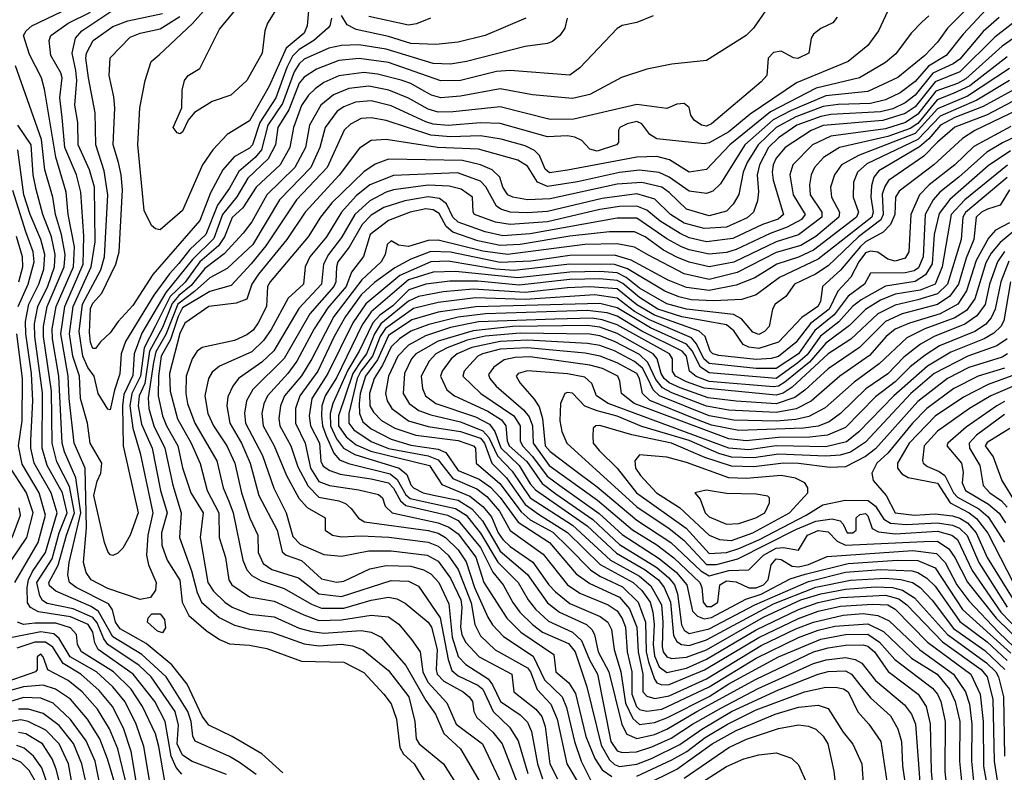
# Model space of a CAD drawing. Extents: x 501367 to 657802, y 482273 to 547541.
# Tile 695 of 714: x 626570 to 630534, y 505101 to 508129. Entities that reach past the tile are written whole.
import ezdxf

# ---------------------------------------------------------------- set-up
doc = ezdxf.new("R2010")
doc.units = 0

msp = doc.modelspace()

# ---------------------------------------------------------------- linework, layer by layer
at = {"layer": '0CON20XD'}
for points in [[(627628.8, 505098.8), (627545.4, 505175), (627425, 505245.3), (627331, 505291), (627305, 505326.7), (627244.8, 505455), (627183.2, 505533.2), (627079.2, 505619.2), (626975, 505678.4), (626955.2, 505705), (626944.1, 505754.1), (626928.3, 505778.3), (626797.8, 505845), (626770.7, 505865), (626763.6, 505895), (626768.7, 505945), (626816.6, 506145), (626795.7, 506285.7), (626750.8, 506390.8), (626741.1, 506425), (626727.9, 506695), (626702.5, 506845), (626700.9, 506885), (626716.7, 506975), (626786.5, 507135), (626790.3, 507215), (626764.9, 507345), (626757.2, 507435), (626715.7, 507575.7), (626670, 507850), (626657.3, 507895), (626609.1, 507989.1), (626585.2, 508065), (626596.8, 508085), (626619.1, 508105), (626925, 508252.6)], [(627733.2, 508165), (627727, 508105), (627715.2, 508075), (627642.4, 508015), (627575, 507862.2), (627495, 507722), (627405, 507667.5), (627347.2, 507605), (627306.7, 507545), (627225, 507361.5), (627135, 507283.5), (627117.4, 507287.4), (627100.4, 507300.4), (627071.3, 507361.3), (627045.2, 507625), (627053.5, 507775), (627075.9, 507885), (627099.6, 507960.4), (627131.7, 507988.3), (627266.2, 508113.8), (627320.8, 508175)], [(630074.4, 508185), (630026.9, 508085), (629983.9, 508025), (629905, 507960.9), (629696.8, 507875), (629510.8, 507749.2), (629425, 507678.3), (629345, 507634.1), (629325, 507629.6), (629135, 507650), (629106.9, 507666.9), (629075, 507710.2), (629055, 507718.9), (629015, 507709.5), (628985.7, 507695), (628980.6, 507685), (628980.6, 507635), (628973.1, 507625), (628895, 507600.5), (628865, 507608.5), (628832.9, 507642.9), (628805, 507656.9), (628775, 507661.9), (628695, 507658.1), (628505, 507711.6), (628425, 507713.7), (628295, 507703.5), (628235, 507708.5), (628205, 507717.6), (628065, 507783.2), (627985, 507803), (627922.2, 507797.8), (627875, 507779), (627848.6, 507761.4), (627799.4, 507695), (627778.6, 507615), (627742, 507535), (627615.8, 507405), (627508.8, 507225), (627405, 507127.6), (627335, 507091), (627274.5, 507035.5), (627206.4, 506985), (627158.1, 506861.9), (627117.6, 506792.4), (627109.3, 506749.3), (627087.7, 506607.7), (627089.5, 506565), (627109.9, 506495), (627154.9, 506405), (627186.6, 506256.6), (627219.8, 506145), (627213.3, 506045), (627261.3, 505911.3), (627284.3, 505824.3), (627302.4, 505785), (627373.2, 505723.2), (627435, 505692.3), (627495, 505676.8), (627584.3, 505664.3), (627715, 505617.3), (627775, 505609.7), (627866.2, 505616.2), (627910.3, 505610.3), (627953.2, 505593.2), (628055, 505509.8), (628136.6, 505405), (628161.1, 505305), (628166.5, 505235), (628177.6, 505215), (628276.7, 505135), (628372.5, 504982.5)], [(627624, 508205), (627568, 508115), (627557.5, 508085), (627545.6, 507995), (627485, 507884), (627420, 507825), (627345, 507800), (627274.2, 507755.8), (627248.8, 507725), (627225, 507676.7), (627215, 507670), (627204.1, 507674.1), (627187.5, 507695), (627222.5, 507775), (627224.4, 507845.6), (627234, 507885), (627248.8, 507905), (627295, 507933.3), (627345, 508032.5), (627375, 508090.8), (627462.5, 508197.5)], [(630479.2, 508190.8), (630368.5, 508071.5), (630299.4, 507985), (630228.1, 507941.9), (630175, 507880.6), (630115, 507835.2), (630055, 507806.2), (629995, 507791.6), (629865, 507787.8), (629805, 507779.9), (629695, 507738.8), (629615, 507695.7), (629543.1, 507625), (629498.5, 507555), (629483.1, 507515), (629464.8, 507425.2), (629442.9, 507387.1), (629415, 507358.7), (629345, 507340.3), (629255, 507366.7), (629185, 507434.5), (629154.9, 507454.9), (629075, 507473.9), (628975, 507467.4), (628705, 507408.9), (628615, 507404.6), (628555, 507414.5), (628535.4, 507425), (628515.3, 507455), (628502.4, 507495), (628472.5, 507525), (628425, 507544.5), (628352.6, 507562.6), (628055, 507567.4), (628001.5, 507548.5), (627955, 507516.9), (627827.1, 507392.9), (627781.1, 507335), (627731.2, 507255), (627578.3, 507075), (627568.1, 507055), (627563.5, 506975), (627530.6, 506909.4), (627509.5, 506880.5), (627485, 506861.3), (627435, 506838.6), (627305, 506809.7), (627284, 506795), (627265, 506764.4), (627240.4, 506695), (627238.8, 506625), (627246.2, 506585), (627275.2, 506505), (627363.9, 506353.9), (627389, 506245), (627411.5, 506191.5), (627429.4, 506145), (627467.9, 505955), (627484.9, 505914.9), (627505, 505892.3), (627541.6, 505871.6), (627635, 505840), (627745, 505777.8), (627785, 505761.7), (627875, 505760.8), (627985, 505794), (628055, 505805.5), (628088.3, 505798.3), (628121.7, 505781.7), (628214.9, 505704.9), (628227.8, 505685), (628250.2, 505595), (628246.3, 505515), (628250.6, 505495), (628278, 505468), (628355.8, 505425), (628380, 505405), (628392.9, 505385), (628398.6, 505345), (628410.7, 505320.7), (628475, 505261.9), (628512.2, 505215), (628573.6, 505055)], [(629572.5, 508165), (629524.5, 508095), (629494.5, 508065), (629335, 507964.6), (629195, 507950), (629095, 507930), (628993.1, 507896.9), (628865, 507828.4), (628795, 507812.6), (628635, 507827), (628505, 507850.8), (628345, 507821.2), (628265, 507814.8), (628227.9, 507825), (628198.3, 507841.7), (628145, 507872.3), (628106.4, 507886.4), (628010.4, 507910.4), (627955, 507916.5), (627855, 507903.6), (627795, 507876.3), (627759.2, 507850.7), (627732.7, 507825), (627705, 507783.9), (627672.3, 507695), (627657.4, 507615), (627619.2, 507545), (627521.6, 507455), (627467.8, 507372.2), (627425, 507333.7), (627394.7, 507255), (627370.7, 507219.3), (627295.5, 507155), (627236.5, 507073.5), (627176.4, 507015), (627114.9, 506895.1), (627070.8, 506809.2), (627057.1, 506695), (627022.1, 506625), (627014, 506575), (627025.2, 506485.2), (627055.1, 506385), (627106.8, 506145), (627085.4, 506055), (627081, 505975), (627089.1, 505935), (627119.4, 505865), (627116.5, 505833.5), (627096.1, 505803.9), (627055, 505795.9), (626925, 505840.6), (626858.2, 505875), (626838.3, 505905), (626826.8, 505945), (626839, 506085), (626834.3, 506325), (626789.9, 506425), (626768.8, 506605), (626764.7, 506695), (626735.3, 506865), (626751.5, 506975), (626825.3, 507145), (626828.7, 507258.7), (626816.4, 507435), (626799.4, 507505), (626751.9, 507615), (626741.5, 507735), (626732.4, 507815), (626741.1, 507895), (626735.4, 507915.4), (626695.7, 507985), (626689.5, 508045), (626695.9, 508065), (626765.3, 508115), (626855, 508159.7)], [(629120, 508145), (629055, 508118), (628995, 508105.8), (628975, 508094), (628825.5, 507935), (628785, 507906.2), (628545, 507924.8), (628489.6, 507920.4), (628345, 507884.8), (628265, 507883.8), (628055, 507956.5), (627936.3, 507973.7), (627855, 507965.5), (627765, 507930.7), (627715, 507897.6), (627695, 507873.3), (627653.1, 507766.9), (627609.1, 507695), (627600, 507625), (627570.9, 507569.1), (627489, 507491), (627444, 507416), (627386.1, 507345), (627351.8, 507248.2), (627265.7, 507164.3), (627158.1, 507031.9), (627062.5, 506867.5), (627030.6, 506785), (627025, 506697.3), (626989.6, 506620.4), (626984.2, 506575), (626986.8, 506415), (627047, 506145), (627015, 506054.3), (626985, 506002.9), (626965, 505982.9), (626945, 505972.9), (626935, 505975.7), (626925, 505989.2), (626911.6, 506025), (626868.3, 506215), (626882.6, 506272.6), (626896.4, 506305), (626901, 506345), (626854.4, 506425), (626842.7, 506505), (626815.1, 506605), (626811.2, 506695), (626784, 506775), (626771.2, 506865), (626786.1, 506975), (626858, 507135), (626873.5, 507235), (626870.8, 507455), (626851, 507525), (626806.2, 507625), (626804.1, 507715), (626792.6, 507785), (626800.2, 507885), (626795.8, 507925), (626780.8, 507995), (626795.2, 508055), (626820.9, 508085), (626945, 508167.9)], [(628774.2, 508135.8), (628764.7, 508095.2), (628744.8, 508065.2), (628715, 508041.8), (628695, 508033.4), (628605, 508021.2), (628369.1, 507960.9), (628305, 507950.5), (628235, 507953.3), (628045, 508011), (627935, 508027.8), (627865, 508025.7), (627815, 508015.1), (627715, 507970.8), (627695, 507952), (627675, 507919.4), (627627.6, 507792.4), (627569.7, 507705), (627543.9, 507606.1), (627517.8, 507575), (627452.3, 507517.7), (627415, 507450.7), (627366.9, 507383.1), (627320.1, 507265), (627255.3, 507204.7), (627211.4, 507148.6), (627173.1, 507106.9), (627109.5, 507020.5), (626996.2, 506833.8), (626978.1, 506785), (626973.7, 506703.6), (626951.9, 506638.1), (626935, 506558.8), (626925, 506562.5), (626885.6, 506625), (626870, 506695), (626845, 506730), (626824.3, 506775), (626809.9, 506875), (626823.2, 506985), (626896.8, 507123.2), (626912, 507175), (626924.4, 507425), (626910.7, 507520.7), (626877.2, 507625), (626874.4, 507755), (626847.7, 507895), (626836.2, 507975), (626839.4, 507995), (626865.9, 508045), (626945, 508101.3), (627005.3, 508124.7), (627145, 508153.6)], [(627825.8, 508135), (627819.2, 508105), (627810, 508095), (627754.9, 508045.1), (627695, 508009.1), (627667.7, 507982.3), (627645, 507937), (627600.8, 507815), (627537.4, 507715), (627507.2, 507625), (627495, 507612.1), (627433, 507577), (627387.3, 507525), (627337.8, 507432.2), (627295, 507321.2), (627106.7, 507103.3), (627025, 506978.6), (626966.8, 506915), (626935, 506869.5), (626895, 506833.5), (626875, 506806.7), (626865, 506805.6), (626855, 506830.8), (626850.6, 506870.6), (626855, 506966.7), (626865, 506989.1), (626901.1, 507028.9), (626957.2, 507145), (626970.7, 507195), (626983.8, 507445), (626978.9, 507505), (626967.3, 507555), (626946.6, 507625), (626953, 507775), (626949.3, 507819.3), (626930, 507905), (626934.3, 507975.7), (627015, 508058.6), (627055, 508074.8), (627135, 508092), (627215, 508142.7)], [(629861.1, 508138.9), (629843.3, 508116.7), (629795, 508094.3), (629765, 508070.8), (629755.6, 508055), (629747.5, 507995), (629703.1, 507973.1), (629685, 507975.5), (629635, 508002.9), (629605, 507997.5), (629582.5, 507975), (629578.2, 507905), (629555, 507878.8), (629355, 507710), (629335, 507701.4), (629315, 507705.4), (629285.7, 507725), (629272.5, 507745), (629265, 507776.2), (629245, 507792.5), (629215, 507789.2), (629175, 507772.5), (629055, 507787.7), (628801.4, 507728.6), (628705, 507727.4), (628505, 507778.6), (628315, 507758), (628255, 507757.4), (628215, 507768.6), (628135, 507813), (628056, 507846), (627975, 507861.6), (627895, 507852.8), (627832.8, 507827.2), (627781.9, 507785), (627736.7, 507705), (627720.1, 507615), (627678.2, 507535), (627565, 507424.8), (627505, 507315.2), (627469.4, 507270.6), (627392.9, 507187.1), (627315, 507127.8), (627260.9, 507059.1), (627210.5, 507019.5), (627183.3, 506986.7), (627145, 506890.9), (627092.4, 506795), (627073.4, 506665), (627050.8, 506615), (627046.5, 506575), (627061.1, 506501.1), (627103, 506405), (627137.5, 506235), (627163.4, 506145), (627140.9, 506065), (627142.8, 506015), (627164, 505954), (627215, 505874.5), (627224.8, 505784.8), (627251.5, 505731.5), (627321, 505671), (627375, 505634.7), (627415, 505617.3), (627495, 505612.1), (627565, 505599.2), (627705, 505548.4), (627875, 505543.9), (627955, 505502.4), (628036.7, 505415), (628065, 505376.2), (628086.5, 505315), (628100.2, 505200.2), (628115, 505174.1), (628158.6, 505135), (628205, 505057.1)], [(630230.4, 508145), (630201.2, 508118.8), (630159.3, 508075), (630097.6, 507992.4), (630055, 507956.8), (629950.4, 507895), (629776.3, 507853.7), (629591.9, 507758.1), (629429.2, 507625), (629335, 507525.8), (629265, 507515.2), (629185.7, 507565.7), (629135, 507578.7), (629055, 507576.3), (628775, 507524.1), (628702.6, 507512.6), (628685, 507527.9), (628662.5, 507582.5), (628643.2, 507603.2), (628605, 507621), (628508.4, 507648.4), (628425, 507661.3), (628305, 507657.8), (628225, 507664), (628045, 507723.1), (627985, 507734.8), (627945, 507731), (627901.4, 507708.6), (627875.9, 507685), (627808, 507535), (627684.8, 507405), (627560.7, 507219.3), (627502.6, 507147.4), (627420.8, 507059.2), (627335, 507035.4), (627225, 506969.1), (627207.7, 506935), (627177.9, 506842.1), (627139.6, 506775), (627128.7, 506695), (627127.8, 506615), (627145.2, 506534.8), (627160.9, 506495), (627206.2, 506415), (627225, 506325.6), (627259.1, 506225), (627308.8, 506145), (627297.3, 506045), (627327.8, 505865), (627350.2, 505830.2), (627395.8, 505785), (627424.9, 505764.9), (627495, 505736.7), (627595, 505725.8), (627695, 505681.2), (627746.7, 505666.7), (627795, 505661.1), (627945, 505671.6), (627985.1, 505665.1), (628024.8, 505644.8), (628125, 505530.3), (628205, 505389.8), (628244.1, 505335), (628277.5, 505257.5), (628345, 505195.4), (628461.7, 504995)], [(630374.8, 508165), (630305.7, 508095), (630265, 508039.2), (630213.8, 507985), (630105, 507896.5), (629985, 507840.5), (629815, 507822.4), (629676.3, 507763.7), (629603.3, 507726.7), (629489.4, 507625), (629391.9, 507468.1), (629360.2, 507439.8), (629335, 507430.2), (629265, 507438.7), (629185, 507496.1), (629145, 507514.9), (629065, 507524.1), (628985, 507514.4), (628815, 507476.9), (628695, 507457.4), (628655.1, 507475.1), (628615, 507540), (628575, 507564.1), (628417.6, 507607.6), (628252.5, 507615), (628045, 507647.3), (627985, 507642.5), (627938.3, 507611.7), (627855.9, 507504.1), (627719, 507355), (627645.1, 507244.9), (627532, 507105), (627504.8, 507065), (627485, 507004), (627441.8, 506988.2), (627331.9, 506975), (627235, 506908.3), (627215, 506866.7), (627173.3, 506705), (627176.2, 506633.9), (627205, 506523.2), (627260, 506425), (627296.8, 506343.2), (627325.2, 506235), (627371.4, 506145), (627373.4, 506045), (627399.2, 505965), (627412.2, 505875), (627423.6, 505855), (627495, 505806.5), (627595, 505790), (627713.9, 505733.9), (627775, 505712.1), (627865, 505714.2), (627985, 505733.6), (628055, 505727), (628096.8, 505696.8), (628148, 505635), (628182.2, 505585), (628192.4, 505505), (628213.3, 505463.3), (628290, 505380), (628327, 505295), (628433, 505215), (628523, 505025)], [(630512.5, 508137.5), (630448.9, 508081.1), (630355, 507970.7), (630328.2, 507951.8), (630246.5, 507913.5), (630175, 507825.1), (630135, 507794.2), (630085, 507771), (630035, 507758.6), (629835, 507747.9), (629795, 507740.1), (629699.2, 507705), (629625, 507654.4), (629584.1, 507615), (629548.6, 507545), (629539, 507505), (629544, 507436), (629540.2, 507399.8), (629524.7, 507355), (629498.4, 507331.6), (629415, 507294.3), (629325, 507288.5), (629245, 507310.7), (629189.8, 507345), (629126.7, 507406.7), (629055, 507428.5), (628915, 507410.3), (628695, 507357.4), (628615, 507351.4), (628545, 507355.2), (628506.6, 507366.6), (628489.2, 507379.2), (628446.4, 507456.4), (628425, 507480), (628333.1, 507513.1), (628075, 507502.5), (627980, 507465), (627925, 507420), (627865.5, 507355), (627805.5, 507255), (627738.3, 507175), (627719.3, 507135), (627713.2, 507065), (627650.9, 507009.1), (627583.1, 506883.1), (627551.9, 506838.1), (627505, 506793.3), (627374.5, 506735.5), (627345, 506710.4), (627330.3, 506685), (627314.8, 506615.2), (627328.1, 506545), (627350.9, 506495), (627404.1, 506415), (627435.8, 506345), (627462.5, 506225), (627496.5, 506123.5), (627529.2, 506055), (627529.6, 505985), (627550.5, 505940.5), (627585, 505916.3), (627692.9, 505882.9), (627775, 505818.9), (627865, 505808.8), (628065, 505872.8), (628135, 505869.7), (628175, 505850.3), (628262.3, 505722.3), (628294.4, 505554.4), (628310.4, 505510.4), (628335, 505488.6), (628415, 505451.5), (628434.3, 505435), (628476, 505346), (628542.5, 505282.5), (628576.8, 505226.8), (628615.9, 505095.9)], [(630615, 508151.7), (630495, 508058.3), (630355, 507919), (630255, 507879.6), (630175, 507778.4), (630135, 507752), (630045, 507723.3), (629805, 507703.3), (629756.5, 507683.5), (629651.7, 507615), (629615, 507571.8), (629603.1, 507545), (629599.3, 507515), (629603.1, 507483.1), (629645.2, 507345), (629623.3, 507326.7), (629560, 507305), (629441, 507249), (629335.1, 507234.9), (629265, 507251.6), (629228.3, 507268.3), (629148.3, 507318.3), (629095, 507362.6), (629055, 507379.5), (628985, 507377.8), (628905, 507365.1), (628695, 507316), (628545, 507305.1), (628485, 507313.8), (628400.8, 507345), (628395.4, 507355), (628392.9, 507415), (628346.8, 507446.8), (628299.3, 507459.3), (628215, 507463.9), (628074.9, 507445.1), (628045, 507435.7), (627979.6, 507400.4), (627918.9, 507345), (627865, 507253.1), (627812.9, 507185), (627793.4, 507145), (627784.8, 507065), (627693.4, 506966.6), (627593.1, 506796.9), (627545, 506751.2), (627450.6, 506685), (627427.6, 506655), (627408.6, 506611.4), (627403.9, 506575), (627416.5, 506505), (627462.5, 506425), (627497.7, 506345), (627532.4, 506215), (627606.7, 506075), (627627.4, 505987.4), (627643.3, 505975), (627705, 505952.7), (627785, 505878.9), (627845, 505865.7), (627875, 505869.3), (627979.9, 505920.1), (628045, 505933), (628145, 505930), (628195.8, 505915.9), (628225, 505899.2), (628257.8, 505865), (628298.1, 505778.1), (628311.6, 505645), (628335, 505567), (628366.7, 505535), (628456.3, 505476.3), (628473.3, 505453.3), (628505.5, 505385), (628585, 505331.7), (628615, 505302.9), (628630, 505265), (628654.4, 505135), (628674.4, 505075)], [(628607.1, 508135), (628444.3, 508065), (628335, 508039.3), (628245, 508029.5), (628145, 508034), (628055, 508061.4), (627925, 508090.4), (627888.3, 508108.3), (627865, 508146.7)], [(628224.2, 508135), (628167.2, 508112.8), (628135, 508107.6), (627975, 508141.9)], [(630574, 508056), (630525, 508022.7), (630379.2, 507890.8), (630345, 507872.1), (630258.5, 507841.5), (630185, 507748.4), (630135.9, 507715), (630055, 507689.9), (629835, 507660.1), (629762, 507625), (629683, 507545), (629670, 507505), (629684.2, 507424.2), (629732.2, 507345), (629717.6, 507325), (629659.4, 507295), (629590.7, 507269.3), (629455, 507204.4), (629415, 507192.2), (629345, 507185.4), (629265, 507202.6), (629234.7, 507215), (629175, 507247.3), (629055, 507330), (628975, 507330.5), (628625, 507267.5), (628515, 507260.1), (628443.8, 507275), (628335, 507313.9), (628314.1, 507335), (628288.5, 507388.5), (628259.9, 507409.9), (628215, 507416.1), (628120.1, 507399.9), (628036.5, 507373.5), (627985, 507342.2), (627948.3, 507305), (627896.3, 507213.7), (627851.4, 507155), (627844.9, 507134.9), (627842.4, 507075), (627834.9, 507055), (627738, 506945), (627634.7, 506765.3), (627509.2, 506640.7), (627483.3, 506595), (627474.5, 506545.5), (627478.9, 506505), (627548, 506375), (627593.8, 506243.8), (627643.4, 506145), (627670, 506050), (627699.4, 506019.4), (627795, 505977.3), (627865, 505971.1), (627975, 505991.6), (628065, 505992.4), (628210.6, 505975), (628255, 505949.7), (628305, 505882), (628345.9, 505795), (628350.5, 505765), (628344.2, 505685), (628350.4, 505655), (628365.2, 505625), (628419.2, 505565), (628551.5, 505495), (628559.6, 505425), (628648.3, 505355), (628671.6, 505325), (628685.8, 505285), (628704.1, 505135), (628734.7, 505074.7)], [(630545, 507979.9), (630395, 507863.2), (630328.1, 507831.9), (630263.6, 507806.4), (630185, 507711.2), (630155, 507691.1), (630065, 507659.8), (629870, 507615), (629805.3, 507575), (629769.8, 507535), (629756.1, 507505), (629749.2, 507465), (629752.9, 507425), (629799, 507355), (629799.5, 507335), (629705, 507263.6), (629615.1, 507234.9), (629445, 507153.5), (629345, 507134.1), (629265, 507153.8), (629215, 507174.1), (629161.6, 507201.6), (629088.1, 507255), (629045, 507274.9), (628945.1, 507275.1), (628785, 507258.2), (628585.4, 507224.6), (628505, 507220.8), (628415, 507239.7), (628314.2, 507274.2), (628287.4, 507297.4), (628259.2, 507349.1), (628235, 507364.6), (628205, 507367.9), (628141.5, 507355), (628055, 507321.1), (627980.9, 507265), (627954.2, 507175.8), (627906.5, 507113.5), (627883.8, 507055), (627810.2, 506969.8), (627755, 506884.8), (627686.3, 506755), (627649.5, 506705), (627567.7, 506615), (627553.2, 506583.2), (627545.2, 506545), (627550.5, 506495), (627595.2, 506415), (627644.5, 506295), (627694.1, 506204.1), (627726.8, 506166.8), (627800, 506125), (627800, 506075), (627830, 506055), (627865, 506048.3), (627945, 506052.9), (628056.8, 506046.8), (628215, 506027.2), (628255, 506010.7), (628294.9, 505974.9), (628335, 505917.4), (628387.9, 505782.1), (628402.2, 505695), (628425, 505650), (628484.2, 505594.2), (628615, 505521.4), (628627, 505505), (628653.8, 505433.8), (628708.6, 505375), (628733.8, 505315), (628772.1, 505135), (628825.7, 505045)], [(627521.7, 505091.7), (627455, 505139.8), (627415, 505163.7), (627276.4, 505226.4), (627266.7, 505246.7), (627260.4, 505305), (627247.7, 505345), (627160, 505485), (627062.3, 505575), (626945, 505645.9), (626887.8, 505747.8), (626857.5, 505767.5), (626715, 505829.2), (626690.6, 505850.6), (626687.7, 505865), (626725.6, 505934.4), (626758.8, 506055), (626791.1, 506145), (626770.9, 506250.9), (626719.4, 506349.4), (626700.4, 506425), (626698.2, 506635), (626666.3, 506855), (626665.6, 506894.4), (626681, 506975), (626748.9, 507135), (626753.9, 507185), (626738.6, 507265), (626714.4, 507345), (626703.1, 507415), (626671.2, 507525), (626657.6, 507647.6), (626553.3, 507943.3)], [(630555, 507933.4), (630385, 507821.1), (630265, 507770.5), (630175, 507671.5), (629946.9, 507583.1), (629878.3, 507545), (629849.8, 507505), (629833.9, 507455), (629838.1, 507415), (629869.8, 507355), (629867.5, 507335), (629775, 507257), (629715, 507221.1), (629615, 507191.8), (629458.4, 507111.6), (629345, 507084.1), (629245, 507106.3), (629101.5, 507181.5), (629045, 507213.5), (628975, 507226.7), (628845, 507224.5), (628534.2, 507184.2), (628435, 507197.8), (628255, 507241.9), (628215, 507240.4), (628135, 507216.2), (628095, 507222.4), (628065, 507239.1), (628049.3, 507225), (628041.6, 507185), (628025.1, 507154.9), (627947.2, 507082.8), (627834.8, 506935.2), (627746.1, 506763.9), (627705, 506696.7), (627636.7, 506615), (627619.5, 506575), (627613.5, 506525), (627617.5, 506495), (627661.8, 506415), (627690.3, 506330.3), (627731.6, 506251.6), (627775, 506207.3), (627855, 506193.4), (627882, 506182), (627905, 506162.2), (627933.4, 506123.4), (627958.8, 506108.8), (628215, 506074.3), (628255, 506062.8), (628284.8, 506045), (628335, 505995.5), (628367.6, 505947.6), (628400.7, 505845), (628454.7, 505724.7), (628473.8, 505693.8), (628517.6, 505647.6), (628637.6, 505567.6), (628683.4, 505473.4), (628753.5, 505405), (628771.6, 505361.6), (628803, 505225), (628830.6, 505145), (628870.5, 505065)], [(630555, 507884.7), (630423, 507805), (630275, 507741.5), (630185, 507647.1), (629980.8, 507549.2), (629942.7, 507515), (629927.2, 507475), (629924.8, 507415), (629946.5, 507355), (629939, 507335), (629765, 507202.1), (629705, 507173), (629617.6, 507145), (629529, 507091), (629455, 507060.5), (629345, 507039), (629255, 507050.9), (629181, 507081), (629031.5, 507161.5), (628965, 507182.2), (628785, 507180.4), (628627.3, 507157.3), (628505, 507152.7), (628305, 507193.5), (628225, 507195.9), (628144.4, 507165.6), (628079.8, 507130.2), (627998, 507072), (627945, 507021.6), (627882, 506935), (627836.5, 506855), (627770.3, 506715), (627697.9, 506615), (627680, 506565), (627680.6, 506505), (627720, 506425), (627740.2, 506325), (627775, 506270.3), (627817.1, 506255), (627935, 506237.7), (628015, 506218.4), (628030.6, 506205), (628041.7, 506171.7), (628070, 506145), (628255.1, 506105.1), (628297.2, 506087.2), (628335, 506059.9), (628406.5, 505966.5), (628438.4, 505865), (628530.7, 505720.7), (628587.5, 505665), (628720.8, 505575), (628728.5, 505505), (628781.4, 505461.4), (628807.2, 505417.2), (628849.5, 505245), (628885, 505156.3), (628915, 505110.6), (628953.5, 505083.5)], [(630605, 507865.8), (630449.3, 507779.3), (630335, 507735.1), (630276.9, 507705), (630230.2, 507649.8), (630192.5, 507617.5), (630029.3, 507520.7), (630008.3, 507495), (629999.2, 507460.8), (629995.8, 507415), (630005.5, 507355), (630000.4, 507335), (629784.6, 507165.4), (629628.5, 507091.5), (629535, 507022), (629477.2, 507002.8), (629365, 506997.7), (629272.6, 507002.6), (629224, 507014), (629166.9, 507036.9), (629016.4, 507126.4), (628965, 507143.7), (628785, 507145.4), (628560.3, 507120.3), (628485, 507124.9), (628295, 507157.2), (628225, 507154.9), (628100.3, 507099.7), (627963.6, 506986.4), (627911.2, 506908.8), (627810.9, 506705), (627785.2, 506664.8), (627745.7, 506605), (627735.1, 506535), (627741.1, 506495), (627777.2, 506425), (627782.8, 506352.8), (627792.1, 506332.1), (627819.2, 506315), (627860.4, 506300.4), (627985, 506282), (628055, 506265.3), (628075, 506244.2), (628103, 506193), (628124.8, 506174.8), (628291.8, 506135), (628335, 506113.8), (628425, 506005.4), (628475.4, 505905.4), (628517, 505855), (628555, 505784.2), (628584, 505745), (628634.8, 505695), (628675.1, 505665.1), (628779.3, 505619.3), (628806.3, 505585), (628852.9, 505445), (628910.4, 505210.4), (628945, 505150.9), (628965, 505132.6), (628985, 505124.4), (629055, 505133), (629113.9, 505156.1), (629227.8, 505212.2), (629316.1, 505273.9), (629435, 505345.3), (629625, 505432.3), (629785, 505495.7), (629825, 505506.7), (629895, 505509.3), (629918.5, 505495), (629952.5, 505452.5), (629995, 505400.2), (630075, 505328.2), (630105.4, 505275.4), (630120.2, 505225), (630123.7, 505126.3), (630139, 505025)], [(630615, 507826), (630465, 507746.3), (630335, 507696.1), (630265, 507636.9), (630209.9, 507580.1), (630068.2, 507481.8), (630052.2, 507457.8), (630042.6, 507427.4), (630046.4, 507345), (630036.3, 507323.7), (629947.4, 507255), (629825, 507138.4), (629773.1, 507105), (629688.6, 507065), (629654.8, 507015.2), (629610.9, 506985), (629600, 506965), (629587.2, 506895), (629568.2, 506875), (629545, 506863), (629521.4, 506871.4), (629476, 506926), (629443, 506943), (629255, 506963.9), (629175, 506985.8), (629065, 507049.1), (629012.1, 507092.1), (628975, 507110.6), (628905, 507116), (628785, 507113.8), (628575, 507090), (628324.3, 507115.7), (628235, 507113.6), (628135, 507081.8), (627985.7, 506954.3), (627948.6, 506901.4), (627845, 506688.3), (627799.8, 506615), (627786.4, 506575), (627784.9, 506535.1), (627789.3, 506495), (627804.1, 506454.1), (627834.6, 506384.6), (627858.1, 506358.1), (627893.8, 506343.8), (628061.3, 506301.3), (628089.3, 506279.3), (628125, 506217.2), (628142.5, 506202.5), (628325, 506162.6), (628367.3, 506135), (628425, 506062.9), (628495, 505945.8), (628577.4, 505865), (628617.6, 505795), (628647.1, 505757.1), (628699, 505709), (628795, 505664.3), (628831.1, 505631.1), (628863.6, 505553.6), (628896.7, 505495), (628949.6, 505225), (628975, 505187.7), (628995, 505180.3), (629052.6, 505182.6), (629115, 505203.1), (629192.1, 505237.9), (629278.1, 505295), (629395, 505360.8), (629542.4, 505437.6), (629765, 505538.5), (629816.2, 505553.8), (629895, 505563), (629933.5, 505555), (629960.2, 505540.2), (630015, 505470), (630132.3, 505372.3), (630160, 505335), (630176.1, 505295), (630196.9, 505025)], [(630625, 507783.4), (630415, 507683.1), (630365, 507651.7), (630250.7, 507545), (630110.5, 507439.5), (630095.9, 507415), (630093.1, 507345), (630075.1, 507304.9), (630045.9, 507274.1), (629975, 507235.3), (629955, 507216.9), (629875, 507121.6), (629801.9, 507055), (629794.4, 506995), (629782.5, 506975), (629719, 506931), (629625, 506831.9), (629545, 506806.4), (629505, 506811), (629481.9, 506821.9), (629445, 506877.6), (629415, 506900.8), (629235, 506933.6), (629139.3, 506965), (629065, 507011.4), (628997.6, 507067.6), (628975, 507079.6), (628905, 507085.8), (628785, 507083.1), (628580.3, 507060.3), (628415, 507077.3), (628302.3, 507077.7), (628205, 507064.9), (628137.3, 507042.7), (628072.6, 506977.4), (628020, 506940), (627991.1, 506908.9), (627936.8, 506795), (627890.6, 506719.4), (627831.1, 506585), (627819.9, 506545), (627821.2, 506495), (627845, 506442.6), (627873, 506405), (627919.3, 506379.3), (628098.3, 506325), (628129.2, 506299.2), (628145, 506257.3), (628155.9, 506245), (628193.8, 506225), (628235.4, 506215.4), (628335, 506195.5), (628390.6, 506160.6), (628432.9, 506112.9), (628505, 505990.6), (628615, 505897), (628695, 505782.1), (628743.7, 505745), (628851.3, 505695), (628873.9, 505675), (628884.4, 505655), (628898.6, 505585), (628942.4, 505505), (628993.6, 505293.6), (629014.5, 505254.5), (629055, 505236.7), (629125, 505253.5), (629175, 505274.4), (629295.5, 505345.5), (629535, 505476.1), (629765, 505584.9), (629825, 505601.7), (629895, 505611.7), (629965, 505613.3), (629985, 505608.4), (630010.9, 505585), (630066.6, 505506.6), (630187.2, 505415), (630218.6, 505365), (630235.4, 505295.4), (630238.7, 505105), (630246.9, 505015)], [(627402.5, 505092.5), (627265, 505143.7), (627225, 505170), (627203.7, 505215), (627209.6, 505290.4), (627196, 505345), (627099.1, 505485), (627050.7, 505530.7), (626924.8, 505614.8), (626908.4, 505638.4), (626882.3, 505702.3), (626865, 505723.7), (626785, 505758.6), (626680.4, 505780.4), (626662.2, 505792.2), (626651.5, 505811.5), (626639.8, 505865), (626700.5, 505959.5), (626729.5, 506065), (626760.7, 506145), (626742.6, 506225), (626680.8, 506335), (626660.8, 506405), (626662.4, 506627.6), (626631.2, 506855), (626630, 506905), (626643.3, 506975), (626682.8, 507057.2), (626710.7, 507135), (626713.2, 507185), (626698.2, 507255), (626663.8, 507345), (626636.2, 507446.2), (626624.6, 507505), (626616.3, 507625), (626562.2, 507705)], [(630560, 507700), (630410.8, 507619.2), (630335, 507544.8), (630230.8, 507465), (630192.1, 507425), (630157.4, 507345), (630149.7, 507195), (630135, 507169.7), (630095, 507157.6), (630065, 507166.2), (630024, 507194), (629995, 507197.4), (629975, 507190.4), (629947.7, 507155), (629916.2, 507093.8), (629863.8, 507036.2), (629829, 506965), (629753.6, 506906.4), (629695, 506830), (629625, 506773.3), (629595, 506765.5), (629535, 506762.2), (629385, 506778.4), (629360.9, 506785), (629349.2, 506795), (629329.8, 506855), (629305.9, 506875.9), (629125, 506940.6), (629055, 506981.4), (628975, 507046.2), (628864.9, 507054.9), (628775, 507050.8), (628605, 507031.4), (628395.4, 507044.6), (628275.3, 507034.7), (628175, 507015.7), (628135, 506997.1), (628023.5, 506905), (627997.9, 506865), (627965.7, 506785), (627945, 506756.3), (627911.2, 506705), (627853.3, 506535), (627853.1, 506495), (627885, 506450.1), (627925, 506418.4), (627983.1, 506393.1), (628220.5, 506335), (628269.5, 506259.5), (628382.1, 506212.1), (628435, 506170.3), (628468.9, 506128.9), (628496.2, 506065), (628515, 506037.9), (628545, 506009.9), (628635.8, 505945.8), (628699.7, 505855), (628727.1, 505827.1), (628785, 505779.4), (628907.2, 505727.2), (628937.2, 505705), (628953, 505675), (628962.6, 505595), (628989.7, 505505), (629008.7, 505378.7), (629037.8, 505317.8), (629065, 505293.7), (629125, 505301.1), (629175, 505319.6), (629345, 505406.2), (629425, 505456.5), (629625, 505565.8), (629795, 505635.9), (629895, 505654.9), (629985, 505656), (630031.5, 505625), (630092.6, 505555), (630245, 505438.7), (630264.5, 505415), (630277.8, 505385), (630295.8, 505305), (630294.2, 505104.2), (630303.9, 505015)], [(630655, 507695.6), (630526, 507634), (630463.7, 507596.3), (630350.7, 507495), (630274.2, 507435.8), (630247.1, 507405), (630215.1, 507345), (630206.5, 507175), (630188.9, 507131.1), (630171, 507119), (630135, 507110.3), (629995, 507108.9), (629970.6, 507065), (629905, 507016.6), (629848.5, 506941.5), (629771.6, 506878.4), (629705.7, 506785), (629615, 506725.8), (629535, 506726), (629345, 506746.2), (629324.1, 506764.1), (629295.2, 506825.2), (629275, 506848.4), (629105, 506921), (629045.1, 506955), (628975, 507008), (628885, 507022.1), (628605, 507003.1), (628405, 507009.5), (628255, 506990.9), (628155, 506966.6), (628042.8, 506887.2), (628021.7, 506855), (627989.8, 506775), (627943.6, 506715), (627929.2, 506685), (627895.7, 506545), (627894.6, 506505), (627915, 506479.3), (627985, 506431.2), (628055, 506404.1), (628215, 506374.3), (628255, 506358.1), (628313.5, 506283.5), (628410.9, 506240.9), (628450, 506210), (628501.8, 506151.8), (628545, 506073.3), (628677.9, 505977.9), (628775.6, 505855), (628825, 505821.4), (628939.3, 505775), (628975, 505750.6), (628995, 505720.2), (629008.2, 505685), (629015.4, 505585), (629034.9, 505505), (629033.7, 505415), (629053.3, 505365), (629065, 505353.6), (629095, 505346.8), (629155, 505354.5), (629345, 505444.3), (629535, 505560.1), (629705, 505643.7), (629785, 505672.6), (629851.6, 505688.4), (629985, 505698), (630047.3, 505667.3), (630160.5, 505560.5), (630263.2, 505495), (630312.5, 505435), (630335.4, 505385), (630354.1, 505305), (630352.8, 505145), (630374, 504945)], [(627222.8, 505092.8), (627199.5, 505119.5), (627180.5, 505165), (627156.2, 505305), (627113.7, 505385), (627027.5, 505495), (626885.5, 505595), (626872.1, 505622), (626864.4, 505665), (626845.8, 505695), (626775, 505726.6), (626646.5, 505746.5), (626614.3, 505764.3), (626602, 505782), (626599.9, 505845), (626605.2, 505874.8), (626621.3, 505908.7), (626674.5, 505985), (626720.9, 506145), (626697, 506225), (626629.1, 506345), (626615.4, 506405), (626615, 506437.5), (626623.4, 506595), (626617.3, 506705), (626594.4, 506865), (626594.1, 506914.1), (626607.5, 506985), (626646.6, 507065), (626667.3, 507125), (626671.1, 507185), (626655.4, 507245), (626612, 507345), (626586.2, 507425), (626562.6, 507605)], [(630558.5, 507601.5), (630468.8, 507541.2), (630313.9, 507406.1), (630270.9, 507349.1), (630251.5, 507265), (630243.1, 507146.9), (630217, 507103), (630175, 507075.3), (630055, 507057.1), (629957.5, 507002.5), (629923.3, 506975), (629867.2, 506912.8), (629794.1, 506855.9), (629739.9, 506780.1), (629702.1, 506747.9), (629615, 506686), (629345, 506708.2), (629310.9, 506730.9), (629277.3, 506797.3), (629254, 506824), (629109, 506889), (628975, 506970.4), (628905, 506987.4), (628405.8, 506974.2), (628255, 506952), (628148.4, 506921.6), (628055, 506858.4), (628009.9, 506760.1), (627961.9, 506695), (627941.4, 506625), (627936.7, 506585), (627938.5, 506545), (627951.6, 506511.6), (627985, 506482.4), (628065, 506441.1), (628145, 506417.4), (628255, 506401), (628285, 506387.5), (628334.8, 506314.8), (628419.9, 506279.9), (628465, 506248), (628505, 506206.6), (628576.8, 506106.8), (628702.4, 506025), (628809.8, 505899.8), (628865, 505860.1), (628985, 505805.1), (629025, 505758.4), (629055.1, 505685.1), (629060.3, 505585), (629078.7, 505495), (629078, 505425), (629095, 505406.8), (629127.3, 505397.3), (629185, 505408.7), (629335, 505477.4), (629555, 505610.7), (629695, 505678.5), (629765, 505704.5), (629885, 505733.1), (629965, 505739.1), (630025, 505731.5), (630070.2, 505710.2), (630193.3, 505593.3), (630329.7, 505495), (630376.9, 505425), (630394.1, 505375), (630403.5, 505295), (630401.6, 505145), (630409.6, 505065)], [(630546, 507544), (630375.1, 507404.9), (630320, 507345), (630283.8, 507135), (630255, 507065.2), (630195, 507040.6), (630095, 507024.5), (630035, 507000.3), (629975, 506963.7), (629911.2, 506898.8), (629815, 506827.8), (629748.9, 506751.1), (629649.8, 506670.2), (629625, 506654.1), (629605, 506651.2), (629345, 506673.4), (629292.8, 506692.8), (629266.8, 506715), (629254.6, 506775), (629237.5, 506795), (629075, 506875.9), (628975, 506935.8), (628935, 506949.2), (628855, 506958.8), (628445, 506945.4), (628335, 506931.8), (628217, 506903), (628145, 506875.8), (628099.1, 506845), (628065, 506812.6), (628031.1, 506738.9), (627997.3, 506685), (627977.7, 506625), (627980.1, 506575), (627995, 506549.5), (628026.5, 506516.5), (628080, 506485), (628165, 506456.7), (628335, 506435.7), (628396.9, 506415), (628404.6, 506405), (628407.8, 506345), (628503, 506263.1), (628588.4, 506148.4), (628625, 506116.6), (628716.4, 506066.4), (628779.7, 506005), (628867.8, 505915), (628905, 505890), (628996.5, 505846.5), (629060.4, 505785), (629089.5, 505705), (629092.5, 505585), (629101.7, 505545), (629125.4, 505475.4), (629135, 505461.3), (629155, 505452.2), (629185, 505454.2), (629327.5, 505512.5), (629545, 505643.6), (629705, 505719.8), (629785, 505748.5), (629875, 505769.5), (630002.6, 505777.4), (630065, 505775.1), (630095, 505757.6), (630224.6, 505624.6), (630399.5, 505495), (630437, 505415), (630448.4, 505305), (630450, 505125), (630482, 504945)], [(630545.9, 507494.1), (630377.3, 507352.7), (630366.4, 507335), (630359.6, 507245), (630305.3, 507065), (630265, 507025.9), (630185, 507001.3), (630095, 506980), (630024.8, 506945.2), (629916.5, 506843.5), (629825, 506784), (629679.2, 506650.8), (629643.1, 506626.9), (629615, 506617.7), (629325, 506645.9), (629255, 506671.5), (629210.7, 506695), (629198, 506715), (629198, 506765), (629185.5, 506785), (628975, 506901.5), (628915, 506922.1), (628875, 506928.3), (628723.9, 506923.9), (628417, 506913), (628305, 506890.2), (628203.4, 506856.6), (628135, 506820), (628092.1, 506775), (628054.9, 506695), (628042.2, 506625), (628048.8, 506595), (628068.7, 506565), (628135.3, 506515.3), (628215, 506492.4), (628345, 506471.7), (628425, 506445.1), (628441, 506425), (628470.5, 506345), (628529.3, 506285), (628605, 506178.2), (628658.9, 506138.9), (628775, 506065.8), (628907.4, 505937.4), (629039.3, 505865), (629075, 505832.9), (629107.6, 505785), (629119, 505745), (629124.9, 505694.9), (629120.5, 505615), (629125, 505569.5), (629145, 505525.6), (629175, 505502.6), (629255, 505520.4), (629335, 505555.5), (629535, 505674.6), (629705, 505756.2), (629785, 505784.1), (629876.5, 505803.5), (630055, 505813.2), (630109.3, 505799.3), (630141, 505775), (630285.3, 505625.3), (630440.4, 505515), (630464.9, 505484.9), (630487.3, 505395), (630493.2, 505145), (630522.7, 504955)], [(626564.7, 506975), (626604.9, 507065), (626628.9, 507155), (626624, 507195), (626594.9, 507275), (626542, 507442)], [(630554, 507445), (630517.5, 507382.5), (630466.4, 507366.4), (630441.5, 507355), (630421, 507335), (630411.7, 507245), (630380.8, 507169.1), (630349.6, 507065), (630313.8, 507016.2), (630265, 506983), (630122.7, 506945), (630055.9, 506914.1), (629950.2, 506809.8), (629825, 506724.5), (629731.4, 506638.6), (629690.9, 506609.1), (629615, 506582.8), (629453.9, 506593.9), (629341.9, 506608.1), (629228.3, 506648.3), (629185, 506668.2), (629164.5, 506685), (629151.8, 506705), (629136.7, 506765), (629120.3, 506785), (628975, 506866.7), (628905, 506892.5), (628855, 506898.6), (628555, 506894.9), (628395, 506877.6), (628254.5, 506835.5), (628164.8, 506785), (628147.4, 506765), (628118.6, 506705), (628113.3, 506625), (628137.5, 506585), (628177.2, 506557.2), (628225, 506539.2), (628345, 506510.7), (628435, 506475.3), (628458.3, 506448.3), (628493.8, 506373.8), (628552.1, 506312.2), (628625, 506205.4), (628795.1, 506095), (628948.3, 505955), (629065, 505890.5), (629111.5, 505851.5), (629154.1, 505775), (629159, 505705), (629156, 505606), (629160.4, 505585), (629175, 505565.2), (629195, 505559.3), (629255, 505563.6), (629335, 505593.9), (629564.5, 505725), (629715, 505794.1), (629795, 505818.9), (629895, 505838.3), (630015, 505846.6), (630084.3, 505845), (630123.7, 505833.7), (630172.4, 505802.4), (630305.6, 505655), (630461.7, 505541.7), (630500.1, 505505), (630510.9, 505485), (630530, 505405), (630534.7, 505165.3)], [(630555, 507311.6), (630497.7, 507282.3), (630470, 507250), (630420.1, 507159.9), (630381.5, 507038.5), (630346.4, 506985), (630275, 506946.1), (630151.6, 506908.4), (630095, 506883.9), (630058, 506855), (629991.7, 506778.3), (629872.2, 506695), (629756.4, 506593.6), (629696.4, 506563.6), (629615, 506548.8), (629425, 506557.7), (629335, 506574.5), (629195, 506627.8), (629158.2, 506648.2), (629130.7, 506680.7), (629099.4, 506749.4), (629065, 506781.6), (628965, 506834.7), (628905, 506857.1), (628865, 506864), (628585, 506868.1), (628444.1, 506855.9), (628371, 506839), (628290.7, 506809.3), (628246, 506785), (628218.8, 506755), (628186, 506695), (628191.5, 506645), (628204.3, 506615), (628245.3, 506585), (628405, 506531), (628461.1, 506501.1), (628482.6, 506472.6), (628506.5, 506406.5), (628580.2, 506335), (628625, 506261.8), (628646.8, 506236.9), (628855, 506092.7), (628972.2, 505982.2), (629088.2, 505915), (629141.3, 505875), (629164.9, 505845), (629190.2, 505785), (629201.6, 505651.6), (629215, 505627.1), (629234.6, 505615), (629265, 505611.3), (629335, 505633.3), (629605, 505779), (629775, 505845.6), (629915, 505873.5), (630055, 505882.3), (630117.2, 505877.2), (630163.9, 505863.9), (630194.4, 505844.4), (630243.5, 505793.5), (630329.8, 505679.8), (630455, 505590.3), (630536, 505515)], [(630629, 507325), (630517, 507233), (630480.8, 507189.2), (630459.3, 507150.7), (630414.6, 507005.4), (630381.4, 506958.6), (630335, 506929.8), (630214.4, 506885.6), (630140.9, 506849.1), (630030, 506745), (629929, 506671), (629812.9, 506567.1), (629747.1, 506532.9), (629695, 506520.5), (629615, 506514.2), (629445, 506517.1), (629345, 506534.6), (629145.6, 506615.6), (629119.6, 506639.6), (629097.5, 506687.5), (629077, 506727), (629045, 506753.7), (628965, 506796.6), (628905, 506817.5), (628855.8, 506825.8), (628615, 506839.1), (628505, 506834.5), (628390.5, 506809.5), (628331.4, 506785), (628306.5, 506765), (628270.8, 506715), (628263.7, 506695), (628289.4, 506639.4), (628320, 506615), (628455, 506554.2), (628509.2, 506519.2), (628526.9, 506495), (628532.1, 506435), (628540, 506415), (628611.2, 506351.2), (628673.3, 506263.3), (628728.7, 506221.3), (628877.9, 506117.9), (628985, 506017.6), (629135, 505924.5), (629183.4, 505883.4), (629206.3, 505855), (629218.6, 505818.6), (629234.3, 505694.3), (629245, 505672.8), (629265, 505659.6), (629345, 505677.7), (629529.1, 505775), (629745, 505868.4), (629895, 505905.4), (630035, 505916.3), (630161.4, 505911.4), (630185, 505904.4), (630221.8, 505881.8), (630255, 505850.4), (630355, 505707.2), (630465, 505625.3), (630545, 505550.3)], [(626567, 507075), (626582.5, 507135), (626582.1, 507175), (626556.9, 507256.9)], [(630535, 507195.9), (630506.2, 507155), (630474.5, 507065), (630457, 506983), (630423.1, 506936.9), (630375.4, 506904.6), (630251.1, 506855), (630196.8, 506823.2), (630129.4, 506770.6), (630065, 506703.5), (629976.4, 506643.6), (629874.3, 506545), (629828.7, 506511.3), (629785, 506493.6), (629725, 506484.9), (629465, 506476.1), (629355, 506498.2), (629285.7, 506524.3), (629107.2, 506597.2), (629076.7, 506625), (629065, 506685.3), (629055, 506705.4), (628975, 506748.7), (628906.8, 506775), (628846.9, 506786.9), (628615, 506808.6), (628505, 506803.6), (628433.6, 506785), (628414.7, 506775), (628380.6, 506739.4), (628360, 506715), (628354.1, 506694.1), (628426.2, 506625), (628559.1, 506535), (628584.3, 506495), (628585.4, 506435), (628593.6, 506415), (628635, 506371.5), (628692.9, 506292.8), (628744.7, 506255.3), (628902.7, 506142.7), (628995, 506057.1), (629145, 505961), (629214.1, 505905), (629255.1, 505855), (629279.1, 505749.1), (629298.9, 505728.9), (629325, 505718.8), (629355, 505723.4), (629493.2, 505796.8), (629555, 505817.7), (629671.4, 505878.6), (629732.2, 505897.8), (629905, 505940.8), (630104.2, 505954.2), (630185, 505953.1), (630255, 505923.8), (630366.1, 505756.1), (630559.8, 505579.8)], [(630552.5, 507157.5), (630519.6, 507075), (630497.3, 506965), (630480.3, 506929.7), (630457.6, 506902.4), (630414.7, 506875), (630273.5, 506816.5), (630215, 506779.5), (630155, 506732.6), (630095, 506672.2), (630015, 506611.6), (629895, 506488.6), (629822.1, 506458), (629751.3, 506448.7), (629625, 506448.5), (629495, 506435.1), (629425, 506442.4), (629043.8, 506585), (628992.2, 506625), (628985.8, 506675), (628977.4, 506695), (628916.2, 506726.2), (628865, 506739.1), (628625, 506771.9), (628565, 506770.3), (628520.1, 506759.9), (628478.8, 506731.2), (628457.9, 506702.1), (628463, 506685), (628488, 506655), (628598.8, 506558.9), (628621.3, 506531.3), (628634.4, 506495), (628637.1, 506425), (628701, 506335), (628895.9, 506195.9), (629036.7, 506076.7), (629135.4, 506015.4), (629203.4, 505963.4), (629307.8, 505865), (629316.3, 505845), (629321, 505785), (629335, 505767.7), (629355, 505768.2), (629380.5, 505785), (629388.4, 505855), (629415, 505871.3), (629455, 505867.3), (629505, 505842.8), (629535, 505842.5), (629564.5, 505855), (629583, 505875), (629594.8, 505935), (629615, 505959.2), (629635, 505956.8), (629680.3, 505930.3), (629705, 505926.9), (629745, 505936.5), (629821.2, 505968.8), (630165, 505993.3), (630261.3, 505981.3), (630295.5, 505945.5), (630342.3, 505855), (630390.9, 505790.9), (630510.2, 505665), (630667.2, 505515)], [(630559, 507075), (630532.5, 506917.4), (630520.4, 506895), (630492.2, 506867.8), (630453.2, 506845), (630318.3, 506791.7), (630225, 506735.4), (630088.6, 506615), (629948.7, 506471.3), (629899.1, 506430.9), (629815, 506410.7), (629685, 506413.7), (629615.1, 506414.9), (629505, 506398.6), (629425, 506405.6), (628939.4, 506585), (628891.6, 506615), (628873.4, 506665), (628845, 506690.5), (628775, 506703.7), (628615, 506715.7), (628576.5, 506705), (628568.9, 506695), (628585, 506666.5), (628641.7, 506601.7), (628661, 506571), (628674.5, 506524.5), (628685.1, 506415), (628705, 506391.1), (628794, 506325), (628895, 506250), (629055, 506115.1), (629190.8, 506025), (629311.9, 505911.9), (629345, 505891.9), (629425, 505912.6), (629505, 505915.3), (629564.5, 505975), (629615, 506003.2), (629644.9, 506004.9), (629705, 505994.5), (629741.7, 506055), (629785, 506073.3), (629825, 506068.6), (629860.5, 506030.5), (629895, 506014.9), (630210.2, 506029.8), (630265, 506030.2), (630310, 506000), (630334.6, 505965), (630385.6, 505865.6), (630500.7, 505720.7), (630722.3, 505505)], [(626550.4, 505865), (626644.9, 506025.1), (626674, 506135), (626649.1, 506225), (626580.7, 506340.7), (626565.6, 506415), (626580.5, 506515), (626581.6, 506685), (626558.2, 506865)], [(630545, 506844.5), (630503.5, 506816.5), (630386.7, 506775), (630251.8, 506705), (630157.1, 506625), (629975, 506429.4), (629915, 506389.4), (629872.5, 506377.5), (629815, 506372.8), (629625, 506380.9), (629526, 506366), (629435, 506368.8), (629385, 506383.8), (629265, 506436.5), (629075, 506492.2), (628975, 506533.8), (628894.3, 506555.7), (628844.6, 506574.7), (628795, 506625.7), (628775, 506629.6), (628765, 506624.7), (628746.6, 506585), (628744.8, 506515), (628752.5, 506472.5), (628772.8, 506425), (629055, 506168.6), (629185, 506081.4), (629244.3, 506034.3), (629335, 505936.4), (629375, 505936.5), (629460.6, 505959.4), (629695, 506077.5), (629775, 506111.7), (629841.1, 506121.1), (629872.7, 506112.7), (629885, 506098.6), (629901.2, 506065), (629924, 506065), (629937.5, 506075), (629937.5, 506125), (629952.4, 506137.6), (629975, 506142.1), (629985, 506133.1), (630002.1, 506082.1), (630027.8, 506067.8), (630095, 506060.5), (630265, 506071.1), (630322.2, 506055), (630345, 506037), (630405, 505913.3), (630520.3, 505745), (630597.3, 505665)], [(630546.9, 506785), (630525, 506771), (630390.9, 506729.1), (630304.4, 506685.6), (630185, 506593.3), (630015, 506403), (629975, 506371.9), (629895, 506329.8), (629832.9, 506327.1), (629705, 506343.6), (629645, 506344.7), (629525, 506329.9), (629435, 506332.3), (629328.1, 506368.1), (629194.1, 506425), (629035, 506458.7), (628905, 506496.2), (628888.8, 506495), (628878.1, 506485), (628876.9, 506453.1), (628879.1, 506425), (628903.5, 506395), (628975, 506324.8), (629053.5, 506225), (629252.9, 506082.9), (629345, 505981.6), (629414.9, 505984.9), (629465, 506001.5), (629545, 506036), (629735.7, 506135), (629803.4, 506176.6), (629893.6, 506196.4), (629985.1, 506195.1), (630015, 506171), (630048.7, 506118.7), (630075, 506103.6), (630138.2, 506098.2), (630265, 506104), (630325, 506095.3), (630353.2, 506083.2), (630383.9, 506053.9), (630431.1, 505945), (630545, 505765.1)], [(630535, 506727.5), (630428.4, 506695), (630330.2, 506645), (630221.8, 506565), (630163.9, 506506.1), (630064.7, 506385.3), (630020.4, 506345), (630000.8, 506305), (630005.4, 506275), (630058.2, 506215), (630095, 506144.8), (630172.5, 506135), (630255, 506140.4), (630325, 506132.6), (630355, 506123.7), (630385, 506104.4), (630420.3, 506065), (630465, 505965.7), (630583, 505775)], [(630564.2, 506695.8), (630469.2, 506660.8), (630369.3, 506610.7), (630255, 506533.9), (630150.9, 506425), (630103.9, 506345), (630103.7, 506325), (630121.6, 506301.6), (630147, 506287), (630265, 506263.8), (630315.4, 506185.4), (630392.8, 506145), (630421.4, 506121.4), (630467.1, 506062.9), (630569.3, 505865)], [(630601.6, 506668.4), (630478.9, 506615), (630393.7, 506565), (630265, 506474.1), (630210.6, 506415), (630204.7, 506355), (630207.5, 506345), (630225, 506331.5), (630271.4, 506311.4), (630294.4, 506294.4), (630329.6, 506225), (630345, 506207.8), (630431.2, 506161.2), (630469.1, 506129.1), (630535, 506027.2)], [(630535, 506593.4), (630504.1, 506575.9), (630380.6, 506489.4), (630306.6, 506425), (630302.7, 506415), (630361.9, 506345), (630368.5, 506308.5), (630363.9, 506265), (630378, 506235), (630469.8, 506179.8), (630512.9, 506142.9), (630538.1, 506105)], [(630535, 506540.3), (630422.1, 506457.9), (630391.7, 506425), (630393.6, 506405), (630435.2, 506335), (630448.3, 506255), (630475.2, 506225), (630522.5, 506192.5), (630545, 506167.9)], [(630556.4, 506483.6), (630465, 506427.6), (630457.2, 506415), (630489.5, 506369.5), (630524.4, 506275), (630581.6, 506181.6)], [(629433.7, 506033.7), (629435, 506034), (629522.1, 506065), (629669.2, 506145), (629742.4, 506225), (629742.5, 506245), (629730.4, 506265), (629693.8, 506283.9), (629635, 506295.1), (629495, 506282.4), (629425, 506286.2), (629255, 506347.6), (629175, 506369.3), (629065, 506378.8), (629046, 506354), (629049.6, 506325), (629068.6, 506295), (629134.3, 506225), (629225.9, 506165.9), (629345, 506054.4), (629387, 506037), (629433.7, 506033.7)], [(626503.2, 505905), (626599, 506045), (626624.9, 506145), (626598, 506225), (626526.9, 506335)], [(629415, 506099.1), (629465, 506102.5), (629533.8, 506125), (629569.6, 506145), (629588.1, 506185), (629588.8, 506205), (629581.4, 506211.4), (629535, 506220.3), (629415, 506222.6), (629334, 506236), (629287.5, 506225), (629309.6, 506199.6), (629329.5, 506145), (629345, 506129.1), (629415, 506099.1)], [(626540, 506045), (626573.4, 506135), (626567.7, 506165)], [(627145, 505661.8), (627125, 505668.8), (627084.4, 505705), (627087.6, 505722.4), (627101.7, 505738.3), (627135, 505738.1), (627152.8, 505715), (627157.5, 505682.5), (627145, 505661.8)], [(627735, 504633), (627555, 504655.2), (627516.3, 504666.3), (627495, 504679.8), (627358.1, 504855), (627351.6, 504875), (627349.7, 504935), (627335.9, 504955), (627285, 504992.2), (627186, 505036), (627153.9, 505063.9), (627130.8, 505205), (627117, 505255), (627065.2, 505365), (627019.5, 505435), (626948.3, 505505), (626819.6, 505585), (626803.2, 505615), (626798.4, 505655), (626775, 505682.5), (626715, 505701), (626630.7, 505700.7), (626585, 505695.5), (626561.2, 505705)], [(627096.5, 505045), (627070.2, 505205), (627039.7, 505295), (626994.7, 505384.7), (626945, 505444.8), (626879.1, 505505), (626773, 505565), (626729.3, 505639.3), (626707.4, 505657.4), (626655, 505665.6), (626505, 505637.1)], [(627038.9, 505065), (627018.8, 505185), (626988.7, 505278.7), (626943.2, 505365), (626889.5, 505429.5), (626816.8, 505495), (626745, 505538.9), (626703.6, 505603.6), (626674.1, 505625), (626631.8, 505625), (626559.2, 505600.8)], [(627415, 504552.7), (627364.2, 504585), (627156.7, 504775), (627143, 504855), (627092.3, 504902.3), (627004.5, 505034.4), (626964.8, 505195.2), (626931.8, 505275), (626882.8, 505355), (626821.1, 505425), (626765, 505469.7), (626682.8, 505512.8), (626665, 505565.6), (626655, 505575.8), (626640.5, 505565), (626640.5, 505515), (626633.5, 505505), (626495, 505457.1)], [(626965.4, 505015.4), (626924.3, 505155), (626892.2, 505235), (626842.8, 505315), (626775, 505394.4), (626714.9, 505434.9), (626665, 505450.8), (626585, 505445.1), (626528, 505428)], [(629055, 505085.4), (629195, 505150.6), (629255.5, 505184.5), (629329.4, 505240.6), (629419.6, 505295), (629535, 505351.6), (629729.5, 505425), (629815, 505443.3), (629861.5, 505441.5), (629886.6, 505436.6), (629905, 505424.1), (629943.8, 505343.8), (629988.8, 505295), (630036.7, 505225), (630073.3, 504983.3)], [(626889.7, 505065), (626873.8, 505145), (626837.8, 505227.8), (626775, 505313.7), (626705, 505378.5), (626655, 505399.6), (626585, 505401.6), (626415, 505349.6)], [(626848.4, 505008.4), (626820.8, 505135), (626786.7, 505216.7), (626729.1, 505289.1), (626665, 505336.9), (626605, 505355.1), (626565.4, 505355.4)], [(629082.1, 505047.9), (629216.1, 505113.9), (629358, 505215), (629455, 505268.9), (629610.7, 505335), (629705, 505363.1), (629785, 505370.8), (629825, 505357.6), (629885, 505262.7), (629923.6, 505213.6), (629960, 505135), (629966.4, 505035)], [(626782.1, 505045), (626766.3, 505135), (626729.4, 505215), (626675, 505270.2), (626604.4, 505305.6), (626575, 505312.2), (626495, 505298)], [(629245, 505076.8), (629425, 505200.5), (629495.7, 505234.3), (629625, 505276.8), (629705, 505292.3), (629745, 505286.9), (629775, 505274.7), (629805, 505246.2), (629823.7, 505215), (629847.6, 505105), (629860.3, 504985)], [(626746.9, 504996.9), (626717.2, 505112.8), (626700.6, 505155), (626661.9, 505215), (626595.1, 505255.1), (626565, 505261.3)], [(626708.7, 504975), (626658.9, 505118.9), (626625.7, 505165.7), (626588.4, 505198.4), (626558.6, 505208.6)], [(626633.6, 505063.6), (626608, 505108), (626575, 505141.9), (626516.4, 505166.4)], [(629285, 505040.6), (629415, 505124.4), (629485.3, 505155.3), (629545, 505171.6), (629615, 505179.4), (629677.2, 505157.2), (629705, 505131.4), (629739.1, 505055)]]:
    msp.add_lwpolyline(points, dxfattribs=at)

doc.saveas('drawing.dxf')
